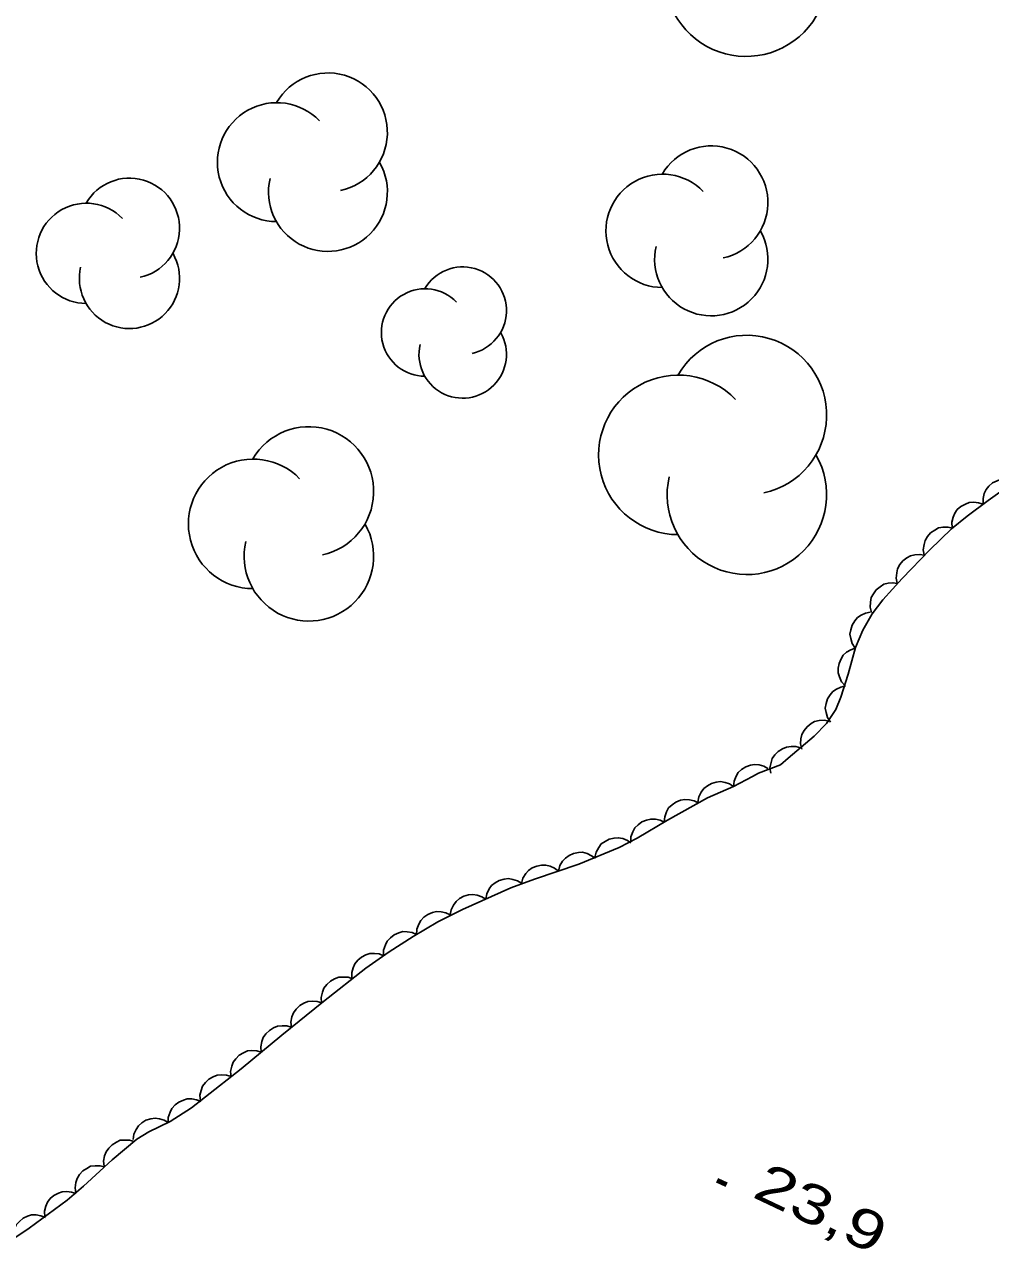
# Model space of a CAD drawing. Extents: x 356765 to 358572, y 5103174 to 5104650.
# Drawn here: x 357942.51 to 357979.68, y 5103767.32 to 5103814.63 of the extents above; entities that cross this region are included whole.
import ezdxf

# ---------------------------------------------------------------- set-up
doc = ezdxf.new("R2010")
doc.units = 0
doc.header["$LTSCALE"] = 0.6
doc.linetypes.add('DOT_DASHED', pattern=[7.7, 5, -1.2, 0.3, -1.2])
doc.layers.add('3', color=7, linetype='Continuous', lineweight=140)
doc.layers.add('44', color=7, linetype='Continuous', lineweight=25)

msp = doc.modelspace()

# ---------------------------------------------------------------- linework, layer by layer
at = {"layer": '3'}
msp.add_line((357969.17, 5103770.18), (357969.53, 5103770.01), dxfattribs=at)
at = {"layer": '44'}
for points in [[(357979.4, 5103796.19), (357979.4, 5103796.4), (357979.45, 5103796.59), (357979.52, 5103796.75), (357979.63, 5103796.88), (357979.77, 5103797), (357979.94, 5103797.08), (357980.1, 5103797.14), (357980.27, 5103797.14), (357980.46, 5103797.12), (357980.63, 5103797.05)], [(357978.21, 5103795.28), (357978.2, 5103795.49), (357978.25, 5103795.69), (357978.31, 5103795.84), (357978.41, 5103795.98), (357978.55, 5103796.1), (357978.72, 5103796.19), (357978.87, 5103796.25), (357979.05, 5103796.26), (357979.23, 5103796.24), (357979.4, 5103796.18)], [(357977.14, 5103794.23), (357977.1, 5103794.43), (357977.13, 5103794.63), (357977.17, 5103794.79), (357977.26, 5103794.94), (357977.38, 5103795.08), (357977.54, 5103795.19), (357977.69, 5103795.27), (357977.86, 5103795.3), (357978.05, 5103795.3), (357978.22, 5103795.26)], [(357976.1, 5103793.14), (357976.06, 5103793.34), (357976.08, 5103793.54), (357976.11, 5103793.7), (357976.2, 5103793.86), (357976.32, 5103794), (357976.47, 5103794.12), (357976.61, 5103794.2), (357976.78, 5103794.24), (357976.97, 5103794.25), (357977.14, 5103794.22)], [(357975.11, 5103792.02), (357975.06, 5103792.22), (357975.07, 5103792.42), (357975.1, 5103792.59), (357975.18, 5103792.74), (357975.29, 5103792.89), (357975.44, 5103793.01), (357975.58, 5103793.1), (357975.75, 5103793.14), (357975.93, 5103793.16), (357976.11, 5103793.13)], [(357974.48, 5103790.64), (357974.36, 5103790.82), (357974.31, 5103791.01), (357974.28, 5103791.18), (357974.31, 5103791.35), (357974.36, 5103791.53), (357974.46, 5103791.69), (357974.57, 5103791.82), (357974.71, 5103791.92), (357974.88, 5103791.99), (357975.06, 5103792.03)], [(357974.09, 5103789.2), (357973.95, 5103789.35), (357973.87, 5103789.54), (357973.82, 5103789.7), (357973.82, 5103789.88), (357973.86, 5103790.06), (357973.94, 5103790.23), (357974.02, 5103790.37), (357974.15, 5103790.49), (357974.31, 5103790.58), (357974.48, 5103790.64)], [(357973.53, 5103787.8), (357973.42, 5103787.98), (357973.36, 5103788.17), (357973.33, 5103788.33), (357973.36, 5103788.51), (357973.41, 5103788.69), (357973.52, 5103788.85), (357973.62, 5103788.98), (357973.76, 5103789.07), (357973.93, 5103789.15), (357974.11, 5103789.19)], [(357972.42, 5103786.76), (357972.37, 5103786.96), (357972.39, 5103787.16), (357972.43, 5103787.32), (357972.51, 5103787.48), (357972.63, 5103787.62), (357972.78, 5103787.74), (357972.92, 5103787.82), (357973.09, 5103787.86), (357973.28, 5103787.87), (357973.46, 5103787.84)], [(357971.23, 5103785.83), (357971.2, 5103786.04), (357971.24, 5103786.24), (357971.29, 5103786.4), (357971.39, 5103786.54), (357971.52, 5103786.67), (357971.68, 5103786.77), (357971.83, 5103786.84), (357972.01, 5103786.86), (357972.19, 5103786.86), (357972.37, 5103786.81)], [(357969.8, 5103785.32), (357969.82, 5103785.53), (357969.9, 5103785.72), (357969.98, 5103785.86), (357970.11, 5103785.98), (357970.27, 5103786.08), (357970.45, 5103786.14), (357970.61, 5103786.17), (357970.78, 5103786.15), (357970.96, 5103786.11), (357971.12, 5103786.02)], [(357968.42, 5103784.72), (357968.46, 5103784.92), (357968.55, 5103785.1), (357968.65, 5103785.24), (357968.79, 5103785.35), (357968.95, 5103785.44), (357969.13, 5103785.49), (357969.29, 5103785.51), (357969.47, 5103785.48), (357969.64, 5103785.42), (357969.8, 5103785.32)], [(357967.13, 5103783.96), (357967.15, 5103784.16), (357967.22, 5103784.35), (357967.3, 5103784.5), (357967.43, 5103784.62), (357967.58, 5103784.72), (357967.76, 5103784.79), (357967.92, 5103784.82), (357968.1, 5103784.81), (357968.28, 5103784.77), (357968.44, 5103784.69)], [(357965.84, 5103783.18), (357965.85, 5103783.39), (357965.92, 5103783.58), (357966, 5103783.73), (357966.12, 5103783.85), (357966.27, 5103783.96), (357966.45, 5103784.03), (357966.61, 5103784.07), (357966.79, 5103784.07), (357966.97, 5103784.03), (357967.13, 5103783.95)], [(357964.46, 5103782.59), (357964.51, 5103782.8), (357964.61, 5103782.97), (357964.7, 5103783.11), (357964.85, 5103783.21), (357965.01, 5103783.3), (357965.2, 5103783.34), (357965.36, 5103783.35), (357965.53, 5103783.32), (357965.71, 5103783.25), (357965.85, 5103783.15)], [(357963.06, 5103782.07), (357963.11, 5103782.28), (357963.22, 5103782.45), (357963.33, 5103782.57), (357963.47, 5103782.67), (357963.64, 5103782.75), (357963.83, 5103782.78), (357963.99, 5103782.79), (357964.16, 5103782.74), (357964.33, 5103782.66), (357964.48, 5103782.56)], [(357961.64, 5103781.59), (357961.69, 5103781.79), (357961.8, 5103781.97), (357961.91, 5103782.09), (357962.05, 5103782.19), (357962.22, 5103782.26), (357962.41, 5103782.29), (357962.57, 5103782.3), (357962.74, 5103782.26), (357962.91, 5103782.18), (357963.06, 5103782.07)], [(357960.26, 5103780.99), (357960.3, 5103781.19), (357960.39, 5103781.38), (357960.48, 5103781.51), (357960.62, 5103781.62), (357960.78, 5103781.71), (357960.97, 5103781.76), (357961.13, 5103781.78), (357961.3, 5103781.75), (357961.48, 5103781.69), (357961.63, 5103781.6)], [(357958.89, 5103780.38), (357958.93, 5103780.58), (357959.02, 5103780.76), (357959.12, 5103780.9), (357959.25, 5103781.01), (357959.41, 5103781.1), (357959.6, 5103781.15), (357959.76, 5103781.17), (357959.93, 5103781.14), (357960.11, 5103781.08), (357960.26, 5103780.99)], [(357957.59, 5103779.62), (357957.61, 5103779.83), (357957.68, 5103780.02), (357957.76, 5103780.17), (357957.88, 5103780.29), (357958.03, 5103780.4), (357958.21, 5103780.47), (357958.37, 5103780.51), (357958.54, 5103780.5), (357958.72, 5103780.46), (357958.89, 5103780.39)], [(357956.33, 5103778.82), (357956.33, 5103779.03), (357956.4, 5103779.23), (357956.47, 5103779.37), (357956.59, 5103779.5), (357956.74, 5103779.61), (357956.91, 5103779.69), (357957.07, 5103779.74), (357957.24, 5103779.73), (357957.43, 5103779.7), (357957.59, 5103779.63)], [(357955.11, 5103777.95), (357955.1, 5103778.16), (357955.16, 5103778.35), (357955.22, 5103778.5), (357955.34, 5103778.64), (357955.48, 5103778.76), (357955.65, 5103778.84), (357955.8, 5103778.9), (357955.98, 5103778.9), (357956.16, 5103778.88), (357956.33, 5103778.81)], [(357953.94, 5103777), (357953.93, 5103777.21), (357953.98, 5103777.41), (357954.03, 5103777.56), (357954.14, 5103777.7), (357954.28, 5103777.83), (357954.44, 5103777.92), (357954.6, 5103777.98), (357954.77, 5103777.99), (357954.96, 5103777.98), (357955.13, 5103777.92)], [(357952.78, 5103776.06), (357952.76, 5103776.26), (357952.8, 5103776.46), (357952.86, 5103776.62), (357952.96, 5103776.76), (357953.1, 5103776.89), (357953.26, 5103776.98), (357953.41, 5103777.05), (357953.59, 5103777.06), (357953.77, 5103777.05), (357953.95, 5103777)], [(357951.62, 5103775.1), (357951.6, 5103775.31), (357951.64, 5103775.51), (357951.69, 5103775.67), (357951.79, 5103775.81), (357951.93, 5103775.94), (357952.09, 5103776.04), (357952.24, 5103776.1), (357952.42, 5103776.12), (357952.6, 5103776.11), (357952.77, 5103776.06)], [(357950.46, 5103774.15), (357950.44, 5103774.36), (357950.48, 5103774.56), (357950.54, 5103774.71), (357950.64, 5103774.85), (357950.77, 5103774.98), (357950.94, 5103775.08), (357951.09, 5103775.15), (357951.26, 5103775.17), (357951.45, 5103775.15), (357951.62, 5103775.1)], [(357949.28, 5103773.23), (357949.26, 5103773.44), (357949.31, 5103773.63), (357949.36, 5103773.79), (357949.47, 5103773.93), (357949.6, 5103774.06), (357949.77, 5103774.15), (357949.92, 5103774.21), (357950.1, 5103774.23), (357950.28, 5103774.21), (357950.46, 5103774.16)], [(357948.04, 5103772.38), (357948.04, 5103772.59), (357948.11, 5103772.79), (357948.18, 5103772.93), (357948.3, 5103773.07), (357948.44, 5103773.18), (357948.62, 5103773.25), (357948.77, 5103773.3), (357948.95, 5103773.3), (357949.13, 5103773.27), (357949.3, 5103773.2)], [(357946.69, 5103771.74), (357946.72, 5103771.94), (357946.8, 5103772.13), (357946.89, 5103772.27), (357947.02, 5103772.38), (357947.18, 5103772.48), (357947.37, 5103772.53), (357947.53, 5103772.56), (357947.7, 5103772.54), (357947.88, 5103772.48), (357948.03, 5103772.39)], [(357945.57, 5103770.71), (357945.55, 5103770.91), (357945.59, 5103771.11), (357945.65, 5103771.27), (357945.75, 5103771.41), (357945.88, 5103771.54), (357946.05, 5103771.64), (357946.19, 5103771.71), (357946.37, 5103771.72), (357946.55, 5103771.71), (357946.73, 5103771.66)], [(357944.48, 5103769.68), (357944.45, 5103769.88), (357944.48, 5103770.08), (357944.53, 5103770.24), (357944.62, 5103770.39), (357944.75, 5103770.53), (357944.91, 5103770.63), (357945.05, 5103770.71), (357945.23, 5103770.73), (357945.41, 5103770.73), (357945.59, 5103770.69)], [(357943.29, 5103768.77), (357943.28, 5103768.98), (357943.33, 5103769.18), (357943.39, 5103769.33), (357943.5, 5103769.47), (357943.64, 5103769.59), (357943.81, 5103769.68), (357943.96, 5103769.73), (357944.14, 5103769.74), (357944.32, 5103769.72), (357944.49, 5103769.66)], [(357942.06, 5103767.91), (357942.06, 5103768.12), (357942.12, 5103768.31), (357942.19, 5103768.46), (357942.31, 5103768.59), (357942.45, 5103768.71), (357942.62, 5103768.79), (357942.78, 5103768.84), (357942.96, 5103768.84), (357943.14, 5103768.81), (357943.31, 5103768.74)]]:
    msp.add_lwpolyline(points, dxfattribs=at)
at = {"layer": '44', "linetype": 'DOT_DASHED'}
msp.add_lwpolyline([(357941.18, 5103767.32), (357942.69, 5103768.33), (357944.15, 5103769.41), (357944.78, 5103769.95), (357945.88, 5103770.96), (357946.83, 5103771.75), (357947.29, 5103772.03), (357948.11, 5103772.43), (357948.93, 5103772.96), (357949.47, 5103773.38), (357950.84, 5103774.46), (357952.41, 5103775.76), (357954.01, 5103777.05), (357955.65, 5103778.33), (357956.54, 5103778.96), (357957.47, 5103779.55), (357958.42, 5103780.11), (357959.37, 5103780.59), (357961.23, 5103781.42), (357962.13, 5103781.76), (357963.84, 5103782.34), (357965.4, 5103782.97), (357966.09, 5103783.33), (357967.26, 5103784.03), (357968.79, 5103784.88), (357969.79, 5103785.32), (357970.53, 5103785.71), (357970.76, 5103785.84), (357971.61, 5103786.16), (357971.9, 5103786.41), (357972.9, 5103787.26), (357973.37, 5103787.75), (357973.73, 5103788.28), (357973.93, 5103788.76), (357974.21, 5103789.65), (357974.49, 5103790.67), (357974.77, 5103791.34), (357975.13, 5103791.96), (357975.55, 5103792.51), (357976.29, 5103793.33), (357977.35, 5103794.43), (357978.19, 5103795.23), (357978.79, 5103795.72), (357979.6, 5103796.33), (357980.55, 5103797)], dxfattribs=at)
at = {"layer": '44'}
for centre, radius, start, end in [((357970.2792, 5103816.5439), 3.1345, 166.93686, 29.62122), ((357954.1858, 5103810.4862), 2.2884, 282.26917, 149.72626), ((357952.2178, 5103809.342), 2.2884, 44.11537, 269.80396), ((357968.9405, 5103807.7895), 2.1801, 282.26917, 149.72626), ((357954.1858, 5103808.1978), 2.2884, 166.93686, 29.62122), ((357946.5457, 5103806.7983), 1.929, 282.26917, 149.72626), ((357967.0657, 5103806.6995), 2.1801, 44.11537, 269.80396), ((357944.8868, 5103805.8338), 1.929, 44.11537, 269.80396), ((357968.9405, 5103805.6095), 2.1801, 166.93686, 29.62122), ((357946.5457, 5103804.8693), 1.929, 166.93686, 29.62122), ((357959.3731, 5103803.6299), 1.6834, 282.26917, 149.72626), ((357957.9254, 5103802.7882), 1.6834, 44.11537, 269.80396), ((357959.3731, 5103801.9465), 1.6834, 166.93686, 29.62122), ((357970.3116, 5103799.614), 3.0685, 282.26917, 149.72626), ((357967.6727, 5103798.0797), 3.0685, 44.11537, 269.80396), ((357953.4512, 5103796.673), 2.4928, 282.26917, 149.72626), ((357951.3073, 5103795.4266), 2.4928, 44.11537, 269.80396), ((357970.3116, 5103796.5454), 3.0685, 166.93686, 29.62122), ((357953.4512, 5103794.1802), 2.4928, 166.93686, 29.62122)]:
    msp.add_arc(centre, radius, start, end, dxfattribs=at)

# ---------------------------------------------------------------- texts
at = {"layer": '3', "width": 1.35}
msp.add_text('23,9   ', height=1.5, rotation=334.619, dxfattribs=at).set_placement((357970.47, 5103769.55))

doc.saveas('drawing.dxf')
